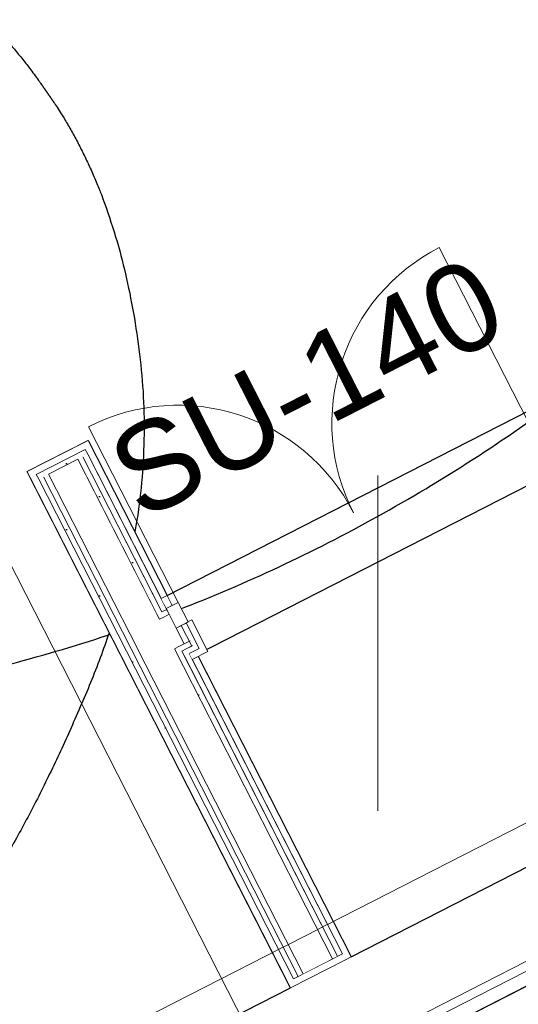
# Model space of a CAD drawing. Header units: metres. Extents: x 538891 to 1080079, y 6588829 to 13178720.
# Tile 730 of 1056: x 539902.69 to 539903.83, y 6589218.42 to 6589220.66. Entities that reach past the tile are written whole.
import ezdxf

# ---------------------------------------------------------------- set-up
doc = ezdxf.new("R2010")
doc.units = ezdxf.units.M
doc.header["$LTSCALE"] = 0.4
doc.header["$PDMODE"] = 1
doc.header["$PDSIZE"] = -2
for name, pattern in [('Dot & Dashed', [83.78472, 39.6875, -22.048611, 0, -22.048609]), ('Hidden Line', [48.902778, 35.277778, -13.625]), ('Triple Dashed', [92.604163, 66.145831, -26.458332])]:
    doc.linetypes.add(name, pattern=pattern)
for name, color, linetype in [('AR', 7, 'Continuous'), ('DENDRO', 7, 'Continuous'), ('GEO', 7, 'Continuous')]:
    doc.layers.add(name, color=color, linetype=linetype)
doc.styles.add('Arial', font='arial.ttf')
pattern_1 = [(0, (0, 0), (0, 0.075), [1e-05, -0.07499])]

# ---------------------------------------------------------------- blocks, each defined once
blk = doc.blocks.new('HEIN')
at = {"color": 7, "linetype": 'Continuous', "lineweight": 9}
for p, q in [((-0.4551, 0.7611), (-0.4551, -0.7611)), ((0.4551, 0.7611), (0.4551, -0.7611))]:
    blk.add_line(p, q, dxfattribs=at)

msp = doc.modelspace()

# ---------------------------------------------------------------- linework, layer by layer
at = {"layer": 'AR', "color": 7, "linetype": 'Continuous', "lineweight": 9}
msp.add_line((539903.8504, 6589219.7418), (539903.647, 6589220.1404), dxfattribs=at)
at = {"layer": 'AR', "color": 253, "linetype": 'Continuous', "lineweight": 25, "true_color": 0xa3b799, "flags": 128}
msp.add_lwpolyline([(539908.1046, 6589229.216), (539900.5314, 6589225.3506), (539900.9313, 6589224.567), (539900.7932, 6589224.4965), (539900.3933, 6589225.2801), (539897.442, 6589223.7738), (539898.8968, 6589220.9236), (539900.8062, 6589217.1827), (539903.3089, 6589218.4601), (539902.7108, 6589219.6319), (539902.8488, 6589219.7024), (539903.0285, 6589219.3504), (539903.9905, 6589219.8413), (539904.4086, 6589219.022), (539904.2706, 6589218.9516), (539903.9207, 6589219.6371), (539903.0968, 6589219.2166), (539903.447, 6589218.5305), (539904.7609, 6589219.2012), (539911.4465, 6589222.6135), (539911.4687, 6589222.6249), (539910.6351, 6589224.2581), (539912.6614, 6589225.2924), (539910.9966, 6589228.5407)], dxfattribs=at)
at = {"layer": 'AR', "color": 7, "linetype": 'Continuous', "lineweight": 9, "flags": 128}
for points in [[(539908.1046, 6589229.216), (539900.5314, 6589225.3506), (539900.9313, 6589224.567), (539900.7932, 6589224.4965), (539900.3933, 6589225.2801), (539897.442, 6589223.7738), (539898.8968, 6589220.9236), (539900.8062, 6589217.1827), (539903.3089, 6589218.4601), (539902.7108, 6589219.6319), (539902.8488, 6589219.7024), (539903.0285, 6589219.3504), (539903.9905, 6589219.8413), (539904.4086, 6589219.022), (539904.2706, 6589218.9516), (539903.9207, 6589219.6371), (539903.0968, 6589219.2166), (539903.447, 6589218.5305), (539904.7609, 6589219.2012), (539911.4465, 6589222.6135), (539911.4687, 6589222.6249), (539910.6351, 6589224.2581), (539912.6614, 6589225.2924), (539910.9966, 6589228.5407)], [(539920.2388, 6589226.8317), (539904.7542, 6589218.9284), (539904.7549, 6589218.927), (539903.9087, 6589218.4951), (539899.2583, 6589216.1239), (539901.2849, 6589212.1533), (539901.6435, 6589211.4507), (539906.6914, 6589201.5605), (539903.1287, 6589199.7421), (539905.1062, 6589195.8676), (539912.5119, 6589199.6474), (539921.3346, 6589204.1506)]]:
    msp.add_lwpolyline(points, dxfattribs=at)
at = {"layer": 'AR', "color": 9, "linetype": 'Continuous', "lineweight": 9, "true_color": 0xc9c5ab, "flags": 128}
msp.add_lwpolyline([(539920.2388, 6589226.8317), (539904.7542, 6589218.9284), (539904.7549, 6589218.927), (539903.9087, 6589218.4951), (539899.2583, 6589216.1239), (539901.2849, 6589212.1533), (539901.6435, 6589211.4507), (539906.6914, 6589201.5605), (539903.1287, 6589199.7421), (539905.1062, 6589195.8676), (539912.5119, 6589199.6474), (539921.3346, 6589204.1506)], dxfattribs=at)
at = {"layer": 'AR', "color": 7, "linetype": 'Continuous', "lineweight": 9}
msp.add_arc((539903.8504, 6589219.7418), 0.4475, 117.0398, 207.0398, dxfattribs=at)
at = {"layer": 'DENDRO', "color": 30, "linetype": 'Continuous', "lineweight": 25, "true_color": 0xff7f00}
msp.add_open_spline([(539903.0423, 6589227.3064), (539904.0622, 6589226.6874), (539905.3501, 6589224.5994), (539905.5409, 6589222.2209), (539904.5836, 6589220.1893), (539902.7346, 6589219.0489), (539900.4894, 6589219.1053), (539898.4497, 6589220.3434), (539897.1618, 6589222.4314), (539896.971, 6589224.8099), (539897.9283, 6589226.8415), (539899.7773, 6589227.9819), (539902.0225, 6589227.9255), (539903.0423, 6589227.3064)], degree=2, dxfattribs=at)
msp.add_open_spline([(539902.7565, 6589220.4911), (539902.7479, 6589220.5034), (539902.7393, 6589220.5157), (539902.575, 6589220.7458), (539902.0963, 6589220.9779), (539901.6681, 6589221.0596), (539901.0003, 6589221.0249), (539900.2465, 6589220.7126), (539899.6886, 6589220.3231), (539899.2466, 6589219.8453), (539898.825, 6589219.087), (539898.8076, 6589218.4924), (539898.9155, 6589218.0315), (539899.1778, 6589217.6925), (539899.517, 6589217.4745), (539900.0831, 6589217.2782), (539901.09, 6589217.4449), (539901.8299, 6589217.8502), (539902.3373, 6589218.2919), (539902.7043, 6589218.7884), (539903.0074, 6589219.5249), (539902.9288, 6589220.2314), (539902.7736, 6589220.4665), (539902.765, 6589220.4788), (539902.7565, 6589220.4911)], degree=2, knots=[0, 0, 0, 0.002772, 0.002772, 0.055112, 0.107451, 0.15979, 0.212129, 0.264468, 0.316807, 0.369147, 0.421486, 0.473825, 0.526164, 0.578503, 0.630843, 0.683182, 0.735521, 0.78786, 0.840199, 0.892538, 0.944878, 0.997217, 0.997217, 1, 1, 1], dxfattribs=at)

# ---------------------------------------------------------------- block references
at = {"layer": 'GEO', "color": 8, "true_color": 0x7d7d7d, "xscale": 0.5, "yscale": 0.5, "zscale": 0.5}
msp.add_blockref('HEIN', (539903.7346, 6589219.2422), dxfattribs=at)

# ---------------------------------------------------------------- next in the draw order: wipeouts: each hides what was drawn before it
at = {"color": 255, "linetype": 'Continuous', "lineweight": 5}
msp.add_wipeout([(539903.3021, 6589218.4734), (539903.3154, 6589218.4802), (539902.731, 6589219.6254), (539902.7176, 6589219.6185)], dxfattribs=at).dxf.layer = 'AR'

# ---------------------------------------------------------------- next in the draw order: wipeouts: each hides what was drawn before it
msp.add_wipeout([(539903.3154, 6589218.4802), (539903.3266, 6589218.4859), (539902.7478, 6589219.6199), (539902.7367, 6589219.6142)], dxfattribs=at).dxf.layer = 'AR'

# ---------------------------------------------------------------- next in the draw order: hatches: boundary and pattern name
at = {"layer": 'AR', "linetype": 'Continuous', "lineweight": 25, "true_color": 0x848484}
h = msp.add_hatch(dxfattribs=at)
h.set_pattern_fill('GYPSUM_0001', color=252, style=0, pattern_type=2)
h.set_pattern_definition(pattern_1)
h.paths.add_polyline_path([(539903.3154, 6589218.4802), (539903.3266, 6589218.4859), (539902.7478, 6589219.6199), (539902.7367, 6589219.6142)])

# ---------------------------------------------------------------- next in the draw order: wipeouts: each hides what was drawn before it
at = {"color": 255, "linetype": 'Continuous', "lineweight": 5}
msp.add_wipeout([(539903.3266, 6589218.4859), (539903.3377, 6589218.4916), (539902.7589, 6589219.6256), (539902.7478, 6589219.6199)], dxfattribs=at).dxf.layer = 'AR'

# ---------------------------------------------------------------- next in the draw order: hatches: boundary and pattern name
at = {"layer": 'AR', "linetype": 'Continuous', "lineweight": 25, "true_color": 0x848484}
h = msp.add_hatch(dxfattribs=at)
h.set_pattern_fill('GYPSUM_0001', color=252, style=0, pattern_type=2)
h.set_pattern_definition(pattern_1)
h.paths.add_polyline_path([(539903.3266, 6589218.4859), (539903.3377, 6589218.4916), (539902.7589, 6589219.6256), (539902.7478, 6589219.6199)])

# ---------------------------------------------------------------- next in the draw order: wipeouts: each hides what was drawn before it
at = {"color": 255, "linetype": 'Continuous', "lineweight": 5}
for points in [[(539903.0285, 6589219.3504), (539902.8488, 6589219.7024), (539902.8355, 6589219.6955), (539903.0152, 6589219.3435)], [(539903.099, 6589219.2123), (539903.0922, 6589219.2257), (539903.0788, 6589219.2188), (539903.0856, 6589219.2055)]]:
    msp.add_wipeout(points, dxfattribs=at).dxf.layer = 'AR'

# ---------------------------------------------------------------- next in the draw order: linework, layer by layer
at = {"layer": 'AR', "color": 7, "linetype": 'Continuous', "lineweight": 9}
msp.add_line((539902.8488, 6589219.7024), (539902.8355, 6589219.6955), dxfattribs=at)

# ---------------------------------------------------------------- next in the draw order: wipeouts: each hides what was drawn before it
at = {"color": 255, "linetype": 'Continuous', "lineweight": 5}
for points in [[(539903.0353, 6589219.337), (539903.0285, 6589219.3504), (539903.0152, 6589219.3435), (539903.022, 6589219.3302)], [(539903.0856, 6589219.2055), (539903.4336, 6589218.5237), (539903.447, 6589218.5305), (539903.099, 6589219.2123)]]:
    msp.add_wipeout(points, dxfattribs=at).dxf.layer = 'AR'

# ---------------------------------------------------------------- next in the draw order: wipeouts: each hides what was drawn before it
for points in [[(539903.041, 6589219.3259), (539903.0353, 6589219.337), (539903.022, 6589219.3302), (539903.0277, 6589219.319)], [(539903.0788, 6589219.2188), (539903.0731, 6589219.23), (539903.062, 6589219.2243), (539903.0677, 6589219.2132)]]:
    msp.add_wipeout(points, dxfattribs=at).dxf.layer = 'AR'

# ---------------------------------------------------------------- next in the draw order: hatches: boundary and pattern name
at = {"layer": 'AR', "linetype": 'Continuous', "lineweight": 25, "true_color": 0x848484}
h = msp.add_hatch(dxfattribs=at)
h.set_pattern_fill('GYPSUM_0001', color=252, style=0, pattern_type=2)
h.set_pattern_definition(pattern_1)
h.paths.add_polyline_path([(539903.0788, 6589219.2188), (539903.0731, 6589219.23), (539903.062, 6589219.2243), (539903.0677, 6589219.2132)])

# ---------------------------------------------------------------- next in the draw order: wipeouts: each hides what was drawn before it
at = {"color": 255, "linetype": 'Continuous', "lineweight": 5}
msp.add_wipeout([(539903.022, 6589219.3302), (539902.848, 6589219.6711), (539902.8369, 6589219.6654), (539903.0108, 6589219.3245)], dxfattribs=at).dxf.layer = 'AR'

# ---------------------------------------------------------------- next in the draw order: hatches: boundary and pattern name
at = {"layer": 'AR', "linetype": 'Continuous', "lineweight": 25, "true_color": 0x848484}
h = msp.add_hatch(dxfattribs=at)
h.set_pattern_fill('GYPSUM_0001', color=252, style=0, pattern_type=2)
h.set_pattern_definition(pattern_1)
h.paths.add_polyline_path([(539903.022, 6589219.3302), (539902.848, 6589219.6711), (539902.8369, 6589219.6654), (539903.0108, 6589219.3245)])

# ---------------------------------------------------------------- next in the draw order: wipeouts: each hides what was drawn before it
at = {"color": 255, "linetype": 'Continuous', "lineweight": 5}
msp.add_wipeout([(539903.4268, 6589218.5371), (539903.0788, 6589219.2188), (539903.0677, 6589219.2132), (539903.4156, 6589218.5314)], dxfattribs=at).dxf.layer = 'AR'

# ---------------------------------------------------------------- next in the draw order: hatches: boundary and pattern name
at = {"layer": 'AR', "linetype": 'Continuous', "lineweight": 25, "true_color": 0x848484}
h = msp.add_hatch(dxfattribs=at)
h.set_pattern_fill('GYPSUM_0001', color=252, style=0, pattern_type=2)
h.set_pattern_definition(pattern_1)
h.paths.add_polyline_path([(539903.4268, 6589218.5371), (539903.0788, 6589219.2188), (539903.0677, 6589219.2132), (539903.4156, 6589218.5314)])

# ---------------------------------------------------------------- next in the draw order: linework, layer by layer
at = {"layer": 'AR', "color": 7, "linetype": 'Continuous', "lineweight": 9}
msp.add_line((539903.4336, 6589218.5237), (539903.447, 6589218.5305), dxfattribs=at)

# ---------------------------------------------------------------- next in the draw order: wipeouts: each hides what was drawn before it
at = {"color": 255, "linetype": 'Continuous', "lineweight": 5}
msp.add_wipeout([(539903.0277, 6589219.319), (539903.022, 6589219.3302), (539903.0108, 6589219.3245), (539903.0165, 6589219.3134)], dxfattribs=at).dxf.layer = 'AR'

# ---------------------------------------------------------------- next in the draw order: hatches: boundary and pattern name
at = {"layer": 'AR', "linetype": 'Continuous', "lineweight": 25, "true_color": 0x848484}
h = msp.add_hatch(dxfattribs=at)
h.set_pattern_fill('GYPSUM_0001', color=252, style=0, pattern_type=2)
h.set_pattern_definition(pattern_1)
h.paths.add_polyline_path([(539903.0277, 6589219.319), (539903.022, 6589219.3302), (539903.0108, 6589219.3245), (539903.0165, 6589219.3134)])

# ---------------------------------------------------------------- next in the draw order: wipeouts: each hides what was drawn before it
at = {"color": 255, "linetype": 'Continuous', "lineweight": 5}
msp.add_wipeout([(539903.062, 6589219.2243), (539903.0563, 6589219.2354), (539903.0452, 6589219.2297), (539903.0509, 6589219.2186)], dxfattribs=at).dxf.layer = 'AR'

# ---------------------------------------------------------------- next in the draw order: hatches: boundary and pattern name
at = {"layer": 'AR', "linetype": 'Continuous', "lineweight": 25, "true_color": 0x848484}
h = msp.add_hatch(dxfattribs=at)
h.set_pattern_fill('GYPSUM_0001', color=252, style=0, pattern_type=2)
h.set_pattern_definition(pattern_1)
h.paths.add_polyline_path([(539903.062, 6589219.2243), (539903.0563, 6589219.2354), (539903.0452, 6589219.2297), (539903.0509, 6589219.2186)])

# ---------------------------------------------------------------- next in the draw order: wipeouts: each hides what was drawn before it
at = {"color": 255, "linetype": 'Continuous', "lineweight": 5}
msp.add_wipeout([(539903.0165, 6589219.3134), (539902.8369, 6589219.6654), (539902.8257, 6589219.6597), (539903.0054, 6589219.3077)], dxfattribs=at).dxf.layer = 'AR'

# ---------------------------------------------------------------- next in the draw order: hatches: boundary and pattern name
at = {"layer": 'AR', "linetype": 'Continuous', "lineweight": 25, "true_color": 0x848484}
h = msp.add_hatch(dxfattribs=at)
h.set_pattern_fill('GYPSUM_0001', color=252, style=0, pattern_type=2)
h.set_pattern_definition(pattern_1)
h.paths.add_polyline_path([(539903.0165, 6589219.3134), (539902.8369, 6589219.6654), (539902.8257, 6589219.6597), (539903.0054, 6589219.3077)])

# ---------------------------------------------------------------- next in the draw order: wipeouts: each hides what was drawn before it
at = {"color": 255, "linetype": 'Continuous', "lineweight": 5}
msp.add_wipeout([(539903.0509, 6589219.2186), (539903.4045, 6589218.5257), (539903.4156, 6589218.5314), (539903.062, 6589219.2243)], dxfattribs=at).dxf.layer = 'AR'

# ---------------------------------------------------------------- next in the draw order: hatches: boundary and pattern name
at = {"layer": 'AR', "linetype": 'Continuous', "lineweight": 25, "true_color": 0x848484}
h = msp.add_hatch(dxfattribs=at)
h.set_pattern_fill('GYPSUM_0001', color=252, style=0, pattern_type=2)
h.set_pattern_definition(pattern_1)
h.paths.add_polyline_path([(539903.0509, 6589219.2186), (539903.4045, 6589218.5257), (539903.4156, 6589218.5314), (539903.062, 6589219.2243)])

# ---------------------------------------------------------------- next in the draw order: wipeouts: each hides what was drawn before it
at = {"color": 255, "linetype": 'Continuous', "lineweight": 5}
msp.add_wipeout([(539903.0222, 6589219.3022), (539903.0165, 6589219.3134), (539903.0054, 6589219.3077), (539903.0111, 6589219.2965)], dxfattribs=at).dxf.layer = 'AR'

# ---------------------------------------------------------------- next in the draw order: hatches: boundary and pattern name
at = {"layer": 'AR', "linetype": 'Continuous', "lineweight": 25, "true_color": 0x848484}
h = msp.add_hatch(dxfattribs=at)
h.set_pattern_fill('GYPSUM_0001', color=252, style=0, pattern_type=2)
h.set_pattern_definition(pattern_1)
h.paths.add_polyline_path([(539903.0222, 6589219.3022), (539903.0165, 6589219.3134), (539903.0054, 6589219.3077), (539903.0111, 6589219.2965)])

# ---------------------------------------------------------------- next in the draw order: wipeouts: each hides what was drawn before it
at = {"color": 255, "linetype": 'Continuous', "lineweight": 5}
msp.add_wipeout([(539903.0111, 6589219.2965), (539902.8257, 6589219.6597), (539902.7589, 6589219.6256), (539902.9443, 6589219.2624)], dxfattribs=at).dxf.layer = 'AR'

# ---------------------------------------------------------------- next in the draw order: linework, layer by layer
at = {"layer": 'AR', "color": 7, "linetype": 'Continuous', "lineweight": 9}
for p, q in [((539903.0285, 6589219.3504), (539902.8488, 6589219.7024)), ((539903.0165, 6589219.3134), (539902.8369, 6589219.6654)), ((539903.022, 6589219.3302), (539902.848, 6589219.6711)), ((539903.022, 6589219.3302), (539902.848, 6589219.6711)), ((539903.0277, 6589219.319), (539903.022, 6589219.3302)), ((539903.0277, 6589219.319), (539903.0165, 6589219.3134))]:
    msp.add_line(p, q, dxfattribs=at)

# ---------------------------------------------------------------- next in the draw order: texts
at = {"layer": 'AR', "color": 7, "insert": (539902.8777, 6589219.6962), "char_height": 0.2, "attachment_point": 1, "rotation": 27.0398, "line_spacing_factor": 1.004016, "style": 'Arial'}
msp.add_mtext('SU-140', dxfattribs=at)

# ---------------------------------------------------------------- next in the draw order: wipeouts: each hides what was drawn before it
at = {"color": 255, "linetype": 'Continuous', "lineweight": 5}
msp.add_wipeout([(539903.0452, 6589219.2297), (539903.0111, 6589219.2965), (539902.9443, 6589219.2624), (539902.9784, 6589219.1956)], dxfattribs=at).dxf.layer = 'AR'

# ---------------------------------------------------------------- next in the draw order: linework, layer by layer
at = {"layer": 'AR', "color": 7, "linetype": 'Continuous', "lineweight": 9}
for p, q in [((539903.0111, 6589219.2965), (539902.8257, 6589219.6597)), ((539902.7589, 6589219.6256), (539902.9443, 6589219.2624)), ((539903.0222, 6589219.3022), (539903.0111, 6589219.2965))]:
    msp.add_line(p, q, dxfattribs=at)

# ---------------------------------------------------------------- next in the draw order: wipeouts: each hides what was drawn before it
at = {"color": 255, "linetype": 'Continuous', "lineweight": 5}
msp.add_wipeout([(539902.9784, 6589219.1956), (539903.3377, 6589218.4916), (539903.4045, 6589218.5257), (539903.0452, 6589219.2297)], dxfattribs=at).dxf.layer = 'AR'

# ---------------------------------------------------------------- next in the draw order: linework, layer by layer
at = {"layer": 'AR', "color": 7, "linetype": 'Continuous', "lineweight": 9}
for p, q in [((539902.7176, 6589219.6185), (539903.3021, 6589218.4734)), ((539902.7367, 6589219.6142), (539903.3154, 6589218.4802)), ((539902.7367, 6589219.6142), (539903.3154, 6589218.4802)), ((539902.7478, 6589219.6199), (539903.3266, 6589218.4859)), ((539902.9443, 6589219.2624), (539902.9784, 6589219.1956)), ((539903.0452, 6589219.2297), (539903.0563, 6589219.2354)), ((539903.4045, 6589218.5257), (539903.0452, 6589219.2297)), ((539903.062, 6589219.2243), (539903.0731, 6589219.23)), ((539903.4156, 6589218.5314), (539903.062, 6589219.2243)), ((539903.4268, 6589218.5371), (539903.0788, 6589219.2188)), ((539903.4268, 6589218.5371), (539903.0788, 6589219.2188)), ((539903.447, 6589218.5305), (539903.099, 6589219.2123)), ((539902.9784, 6589219.1956), (539903.3377, 6589218.4916))]:
    msp.add_line(p, q, dxfattribs=at)
at = {"layer": 'AR', "color": 7, "linetype": 'Continuous', "lineweight": 5}
msp.add_point((539903.0788, 6589219.2188), dxfattribs=at)

# ---------------------------------------------------------------- next in the draw order: wipeouts: each hides what was drawn before it
at = {"color": 255, "linetype": 'Continuous', "lineweight": 5}
for points in [[(539902.7176, 6589219.6185), (539902.8423, 6589219.6822), (539902.8355, 6589219.6955), (539902.7108, 6589219.6319)], [(539903.0467, 6589219.3147), (539903.041, 6589219.3259), (539903.0277, 6589219.319), (539903.0333, 6589219.3079)], [(539903.4268, 6589218.5371), (539903.3021, 6589218.4734), (539903.3089, 6589218.4601), (539903.4336, 6589218.5237)]]:
    msp.add_wipeout(points, dxfattribs=at).dxf.layer = 'AR'

# ---------------------------------------------------------------- next in the draw order: hatches: boundary and pattern name
at = {"layer": 'AR', "linetype": 'Continuous', "lineweight": 25, "true_color": 0x848484}
h = msp.add_hatch(dxfattribs=at)
h.set_pattern_fill('GYPSUM_0001', color=252, style=0, pattern_type=2)
h.set_pattern_definition(pattern_1)
h.paths.add_polyline_path([(539903.0467, 6589219.3147), (539903.041, 6589219.3259), (539903.0277, 6589219.319), (539903.0333, 6589219.3079)])

# ---------------------------------------------------------------- next in the draw order: linework, layer by layer
at = {"layer": 'AR', "color": 7, "linetype": 'Continuous', "lineweight": 9}
for p, q in [((539902.7108, 6589219.6319), (539902.7176, 6589219.6185)), ((539904.3127, 6589218.7591), (539901.0617, 6589217.0998)), ((539903.3089, 6589218.4601), (539903.4336, 6589218.5237)), ((539903.3154, 6589218.4802), (539903.4268, 6589218.5371)), ((539903.4268, 6589218.5371), (539903.3154, 6589218.4802)), ((539903.3089, 6589218.4601), (539903.3021, 6589218.4734))]:
    msp.add_line(p, q, dxfattribs=at)
at = {"layer": 'AR', "color": 7, "linetype": 'Hidden Line', "lineweight": 9}
for p, q in [((539900.8895, 6589217.3263), (539904.2296, 6589219.031)), ((539901.0259, 6589217.059), (539904.366, 6589218.7638))]:
    msp.add_line(p, q, dxfattribs=at)
at = {"layer": 'AR', "color": 7, "linetype": 'Continuous', "lineweight": 5}
for p in [(539903.4268, 6589218.5371), (539903.3154, 6589218.4802)]:
    msp.add_point(p, dxfattribs=at)

# ---------------------------------------------------------------- next in the draw order: wipeouts: each hides what was drawn before it
at = {"color": 255, "linetype": 'Continuous', "lineweight": 5}
msp.add_wipeout([(539902.7367, 6589219.6142), (539902.848, 6589219.6711), (539902.8423, 6589219.6822), (539902.731, 6589219.6254)], dxfattribs=at).dxf.layer = 'AR'

# ---------------------------------------------------------------- next in the draw order: hatches: boundary and pattern name
at = {"layer": 'AR', "linetype": 'Continuous', "lineweight": 25, "true_color": 0x848484}
h = msp.add_hatch(dxfattribs=at)
h.set_pattern_fill('GYPSUM_0001', color=252, style=0, pattern_type=2)
h.set_pattern_definition(pattern_1)
h.paths.add_polyline_path([(539902.7367, 6589219.6142), (539902.848, 6589219.6711), (539902.8423, 6589219.6822), (539902.731, 6589219.6254)])

# ---------------------------------------------------------------- next in the draw order: linework, layer by layer
at = {"layer": 'AR', "color": 7, "linetype": 'Dot & Dashed', "lineweight": 9}
msp.add_line((539950.3406, 6589244.2133), (539901.7021, 6589219.3882), dxfattribs=at)
at = {"layer": 'AR', "color": 7, "linetype": 'Continuous', "lineweight": 9}
for p, q in [((539902.8355, 6589219.6955), (539902.7108, 6589219.6319)), ((539902.8423, 6589219.6822), (539902.731, 6589219.6254)), ((539902.8423, 6589219.6822), (539902.731, 6589219.6254)), ((539902.8423, 6589219.6822), (539902.848, 6589219.6711)), ((539902.7589, 6589219.6256), (539902.8257, 6589219.6597)), ((539902.731, 6589219.6254), (539902.7367, 6589219.6142))]:
    msp.add_line(p, q, dxfattribs=at)
msp.add_arc((539903.0532, 6589219.3349), 0.4475, 27.0398, 117.0398, dxfattribs=at)
at = {"layer": 'AR', "color": 7, "linetype": 'Continuous', "lineweight": 5}
for p in [(539902.8423, 6589219.6822), (539902.731, 6589219.6254)]:
    msp.add_point(p, dxfattribs=at)

# ---------------------------------------------------------------- next in the draw order: wipeouts: each hides what was drawn before it
at = {"color": 255, "linetype": 'Continuous', "lineweight": 5}
msp.add_wipeout([(539903.0808, 6589219.2479), (539903.0467, 6589219.3147), (539903.0333, 6589219.3079), (539903.0674, 6589219.2411)], dxfattribs=at).dxf.layer = 'AR'

# ---------------------------------------------------------------- next in the draw order: wipeouts: each hides what was drawn before it
for points in [[(539903.0333, 6589219.3079), (539903.0277, 6589219.319), (539903.0165, 6589219.3134), (539903.0222, 6589219.3022)], [(539903.0865, 6589219.2368), (539903.0808, 6589219.2479), (539903.0674, 6589219.2411), (539903.0731, 6589219.23)]]:
    msp.add_wipeout(points, dxfattribs=at).dxf.layer = 'AR'

# ---------------------------------------------------------------- next in the draw order: hatches: boundary and pattern name
at = {"layer": 'AR', "linetype": 'Continuous', "lineweight": 25, "true_color": 0x848484}
h = msp.add_hatch(dxfattribs=at)
h.set_pattern_fill('GYPSUM_0001', color=252, style=0, pattern_type=2)
h.set_pattern_definition(pattern_1)
h.paths.add_polyline_path([(539903.0333, 6589219.3079), (539903.0277, 6589219.319), (539903.0165, 6589219.3134), (539903.0222, 6589219.3022)])
h = msp.add_hatch(dxfattribs=at)
h.set_pattern_fill('GYPSUM_0001', color=252, style=0, pattern_type=2)
h.set_pattern_definition(pattern_1)
h.paths.add_polyline_path([(539903.0865, 6589219.2368), (539903.0808, 6589219.2479), (539903.0674, 6589219.2411), (539903.0731, 6589219.23)])

# ---------------------------------------------------------------- next in the draw order: wipeouts: each hides what was drawn before it
at = {"color": 255, "linetype": 'Continuous', "lineweight": 5}
for points in [[(539903.0285, 6589219.3504), (539903.0152, 6589219.3435), (539903.022, 6589219.3302), (539903.0265, 6589219.3213), (539903.0399, 6589219.3281)], [(539903.0922, 6589219.2257), (539903.0865, 6589219.2368), (539903.0731, 6589219.23), (539903.0788, 6589219.2188)]]:
    msp.add_wipeout(points, dxfattribs=at).dxf.layer = 'AR'

# ---------------------------------------------------------------- next in the draw order: hatches: boundary and pattern name
at = {"layer": 'AR', "linetype": 'Continuous', "lineweight": 25, "true_color": 0x848484}
h = msp.add_hatch(dxfattribs=at)
h.set_pattern_fill('GYPSUM_0001', color=252, style=0, pattern_type=2)
h.set_pattern_definition(pattern_1)
h.paths.add_polyline_path([(539903.0922, 6589219.2257), (539903.0865, 6589219.2368), (539903.0731, 6589219.23), (539903.0788, 6589219.2188)])

# ---------------------------------------------------------------- next in the draw order: linework, layer by layer
at = {"layer": 'AR', "color": 7, "linetype": 'Continuous', "lineweight": 9}
for p, q in [((539903.0152, 6589219.3435), (539903.0285, 6589219.3504)), ((539903.0399, 6589219.3281), (539903.0285, 6589219.3504)), ((539903.022, 6589219.3302), (539903.0265, 6589219.3213)), ((539903.0265, 6589219.3213), (539903.0399, 6589219.3281))]:
    msp.add_line(p, q, dxfattribs=at)
at = {"layer": 'AR', "color": 7, "linetype": 'Continuous', "lineweight": 5}
msp.add_point((539903.022, 6589219.3302), dxfattribs=at)

# ---------------------------------------------------------------- next in the draw order: wipeouts: each hides what was drawn before it
at = {"color": 255, "linetype": 'Continuous', "lineweight": 5}
msp.add_wipeout([(539903.0674, 6589219.2411), (539903.0333, 6589219.3079), (539903.0222, 6589219.3022), (539903.0563, 6589219.2354)], dxfattribs=at).dxf.layer = 'AR'

# ---------------------------------------------------------------- next in the draw order: linework, layer by layer
at = {"layer": 'AR', "color": 7, "linetype": 'Continuous', "lineweight": 9}
for p, q in [((539903.0277, 6589219.319), (539903.0265, 6589219.3213)), ((539903.041, 6589219.3259), (539903.0277, 6589219.319))]:
    msp.add_line(p, q, dxfattribs=at)
at = {"layer": 'AR', "color": 7, "linetype": 'Continuous', "lineweight": 5}
msp.add_point((539903.0277, 6589219.319), dxfattribs=at)

# ---------------------------------------------------------------- next in the draw order: wipeouts: each hides what was drawn before it
at = {"color": 255, "linetype": 'Continuous', "lineweight": 5}
msp.add_wipeout([(539903.0731, 6589219.23), (539903.0674, 6589219.2411), (539903.0563, 6589219.2354), (539903.062, 6589219.2243)], dxfattribs=at).dxf.layer = 'AR'

# ---------------------------------------------------------------- next in the draw order: hatches: boundary and pattern name
at = {"layer": 'AR', "linetype": 'Continuous', "lineweight": 25, "true_color": 0x848484}
h = msp.add_hatch(dxfattribs=at)
h.set_pattern_fill('GYPSUM_0001', color=252, style=0, pattern_type=2)
h.set_pattern_definition(pattern_1)
h.paths.add_polyline_path([(539903.0731, 6589219.23), (539903.0674, 6589219.2411), (539903.0563, 6589219.2354), (539903.062, 6589219.2243)])

# ---------------------------------------------------------------- next in the draw order: wipeouts: each hides what was drawn before it
at = {"color": 255, "linetype": 'Continuous', "lineweight": 5}
msp.add_wipeout([(539903.0563, 6589219.2354), (539903.0222, 6589219.3022), (539903.0111, 6589219.2965), (539903.0452, 6589219.2297)], dxfattribs=at).dxf.layer = 'AR'

# ---------------------------------------------------------------- next in the draw order: linework, layer by layer
at = {"layer": 'AR', "color": 7, "linetype": 'Continuous', "lineweight": 9}
for p, q in [((539903.0222, 6589219.3022), (539903.0111, 6589219.2965)), ((539903.0277, 6589219.319), (539903.0165, 6589219.3134)), ((539903.0333, 6589219.3079), (539903.0222, 6589219.3022)), ((539903.0333, 6589219.3079), (539903.0277, 6589219.319)), ((539903.0467, 6589219.3147), (539903.0333, 6589219.3079))]:
    msp.add_line(p, q, dxfattribs=at)
at = {"layer": 'AR', "color": 7, "linetype": 'Continuous', "lineweight": 5}
msp.add_point((539903.0333, 6589219.3079), dxfattribs=at)

# ---------------------------------------------------------------- next in the draw order: wipeouts: each hides what was drawn before it
at = {"color": 255, "linetype": 'Continuous', "lineweight": 5}
msp.add_wipeout([(539903.0731, 6589219.23), (539903.0843, 6589219.2357), (539903.0604, 6589219.2824), (539903.0493, 6589219.2767), (539903.0674, 6589219.2411)], dxfattribs=at).dxf.layer = 'AR'

# ---------------------------------------------------------------- next in the draw order: hatches: boundary and pattern name
at = {"layer": 'AR', "linetype": 'Continuous', "lineweight": 25, "true_color": 0x848484}
h = msp.add_hatch(dxfattribs=at)
h.set_pattern_fill('GYPSUM_0001', color=252, style=0, pattern_type=2)
h.set_pattern_definition(pattern_1)
h.paths.add_polyline_path([(539903.0731, 6589219.23), (539903.0843, 6589219.2357), (539903.0604, 6589219.2824), (539903.0493, 6589219.2767), (539903.0674, 6589219.2411)])

# ---------------------------------------------------------------- next in the draw order: wipeouts: each hides what was drawn before it
at = {"color": 255, "linetype": 'Continuous', "lineweight": 5}
msp.add_wipeout([(539903.0788, 6589219.2188), (539903.1011, 6589219.2302), (539903.0715, 6589219.2881), (539903.0604, 6589219.2824), (539903.0843, 6589219.2357), (539903.0731, 6589219.23)], dxfattribs=at).dxf.layer = 'AR'

# ---------------------------------------------------------------- next in the draw order: hatches: boundary and pattern name
at = {"layer": 'AR', "linetype": 'Continuous', "lineweight": 25, "true_color": 0x848484}
h = msp.add_hatch(dxfattribs=at)
h.set_pattern_fill('GYPSUM_0001', color=252, style=0, pattern_type=2)
h.set_pattern_definition(pattern_1)
h.paths.add_polyline_path([(539903.0788, 6589219.2188), (539903.1011, 6589219.2302), (539903.0715, 6589219.2881), (539903.0604, 6589219.2824), (539903.0843, 6589219.2357), (539903.0731, 6589219.23)])

# ---------------------------------------------------------------- next in the draw order: linework, layer by layer
at = {"layer": 'AR', "color": 7, "linetype": 'Continuous', "lineweight": 9}
for p, q in [((539903.0493, 6589219.2767), (539903.0333, 6589219.3079)), ((539903.0452, 6589219.2297), (539903.0563, 6589219.2354))]:
    msp.add_line(p, q, dxfattribs=at)

# ---------------------------------------------------------------- next in the draw order: wipeouts: each hides what was drawn before it
at = {"color": 255, "linetype": 'Continuous', "lineweight": 5}
msp.add_wipeout([(539903.0856, 6589219.2055), (539903.1212, 6589219.2237), (539903.0849, 6589219.2949), (539903.0715, 6589219.2881), (539903.1011, 6589219.2302), (539903.0788, 6589219.2188)], dxfattribs=at).dxf.layer = 'AR'

# ---------------------------------------------------------------- next in the draw order: linework, layer by layer
at = {"layer": 'AR', "color": 7, "linetype": 'Continuous', "lineweight": 9}
for p, q in [((539903.0493, 6589219.2767), (539903.0604, 6589219.2824)), ((539903.0674, 6589219.2411), (539903.0493, 6589219.2767)), ((539903.0604, 6589219.2824), (539903.0715, 6589219.2881)), ((539903.0843, 6589219.2357), (539903.0604, 6589219.2824)), ((539903.0715, 6589219.2881), (539903.0849, 6589219.2949)), ((539903.1011, 6589219.2302), (539903.0715, 6589219.2881)), ((539903.1011, 6589219.2302), (539903.0715, 6589219.2881)), ((539903.0849, 6589219.2949), (539903.1212, 6589219.2237)), ((539903.0563, 6589219.2354), (539903.0674, 6589219.2411)), ((539903.0674, 6589219.2411), (539903.0808, 6589219.2479)), ((539903.0731, 6589219.23), (539903.0865, 6589219.2368)), ((539903.0731, 6589219.23), (539903.0843, 6589219.2357)), ((539903.062, 6589219.2243), (539903.0731, 6589219.23)), ((539903.0788, 6589219.2188), (539903.1011, 6589219.2302)), ((539903.0788, 6589219.2188), (539903.1011, 6589219.2302)), ((539903.0788, 6589219.2188), (539903.0922, 6589219.2257)), ((539903.0856, 6589219.2055), (539903.1212, 6589219.2237)), ((539903.0856, 6589219.2055), (539903.1212, 6589219.2237))]:
    msp.add_line(p, q, dxfattribs=at)
at = {"layer": 'AR', "color": 7, "linetype": 'Continuous', "lineweight": 5}
for p in [(539903.0674, 6589219.2411), (539903.0731, 6589219.23), (539903.0788, 6589219.2188)]:
    msp.add_point(p, dxfattribs=at)

# ---------------------------------------------------------------- next in the draw order: wipeouts: each hides what was drawn before it
at = {"color": 255, "linetype": 'Continuous', "lineweight": 5}
msp.add_wipeout([(539903.0493, 6589219.2767), (539903.076, 6589219.2904), (539903.0532, 6589219.3349), (539903.0265, 6589219.3213)], dxfattribs=at).dxf.layer = 'AR'

# ---------------------------------------------------------------- next in the draw order: linework, layer by layer
at = {"layer": 'AR', "color": 251, "linetype": 'Triple Dashed', "lineweight": 9, "true_color": 0x575757}
for p, q in [((539928.7745, 6589168.2812), (539887.9296, 6589248.3062)), ((539868.1216, 6589200.231), (539948.5855, 6589241.2999))]:
    msp.add_line(p, q, dxfattribs=at)
at = {"layer": 'AR', "color": 7, "linetype": 'Continuous', "lineweight": 9}
for p, q in [((539903.0532, 6589219.3349), (539902.8498, 6589219.7335)), ((539903.0152, 6589219.3435), (539903.0285, 6589219.3504)), ((539903.0399, 6589219.3281), (539903.0285, 6589219.3504)), ((539903.0532, 6589219.3349), (539903.0265, 6589219.3213)), ((539903.0265, 6589219.3213), (539903.0493, 6589219.2767)), ((539903.0277, 6589219.319), (539903.0265, 6589219.3213)), ((539903.0277, 6589219.319), (539903.0265, 6589219.3213)), ((539903.076, 6589219.2904), (539903.0532, 6589219.3349)), ((539903.0333, 6589219.3079), (539903.0277, 6589219.319)), ((539903.0333, 6589219.3079), (539903.0277, 6589219.319)), ((539903.0493, 6589219.2767), (539903.0333, 6589219.3079)), ((539903.0493, 6589219.2767), (539903.0333, 6589219.3079)), ((539903.0493, 6589219.2767), (539903.076, 6589219.2904)), ((539903.0849, 6589219.2949), (539903.1212, 6589219.2237))]:
    msp.add_line(p, q, dxfattribs=at)

doc.saveas('drawing.dxf')
